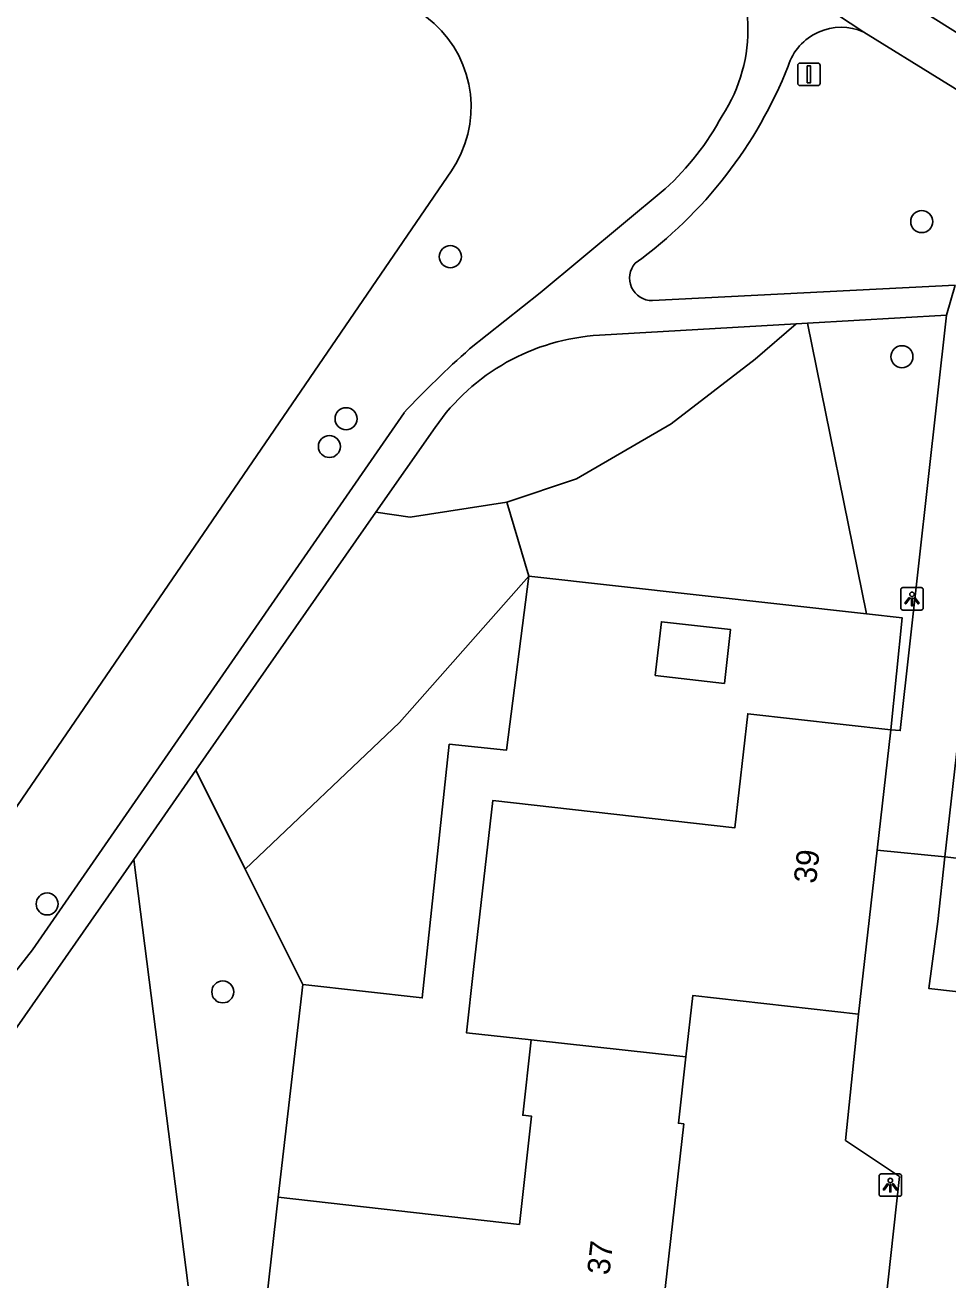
# Model space of a CAD drawing. Extents: x 162398 to 163643, y 386453 to 387397.
# Drawn here: x 162713.1 to 162754, y 386812.7 to 386868.4 of the extents above; entities that cross this region are included whole.
import ezdxf

# ---------------------------------------------------------------- set-up
doc = ezdxf.new("R2010")
doc.units = 0
for name, color, linetype in [('IMGEO_Afsluitpaal', 7, 'Continuous'), ('IMGEO_Boom', 7, 'Continuous'), ('IMGEO_Groenvoorziening', 7, 'Continuous'), ('IMGEO_Lichtpunt', 7, 'Continuous'), ('IMGEO_Meer_plas_ven_vijver', 7, 'Continuous'), ('IMGEO_Pand', 7, 'Continuous'), ('IMGEO_Pand_nummerreeks', 7, 'Continuous'), ('IMGEO_Rijbaan_lokaal_open', 7, 'Continuous'), ('IMGEO_Voetpad_gesloten', 7, 'Continuous')]:
    doc.layers.add(name, color=color, linetype=linetype)

msp = doc.modelspace()

# ---------------------------------------------------------------- linework, layer by layer
at = {"layer": 'IMGEO_Afsluitpaal'}
for p, q in [((162747.341, 386865.766), (162747.341, 386866.566)), ((162747.341, 386866.566), (162747.341, 386865.766)), ((162747.441, 386866.666), (162748.231, 386866.666)), ((162748.231, 386866.666), (162747.441, 386866.666)), ((162748.331, 386866.566), (162748.331, 386865.766)), ((162748.331, 386865.766), (162748.331, 386866.566)), ((162748.231, 386865.666), (162747.441, 386865.666)), ((162747.441, 386865.666), (162748.231, 386865.666))]:
    msp.add_line(p, q, dxfattribs=at)
msp.add_lwpolyline([(162747.761, 386866.541), (162747.911, 386866.541), (162747.911, 386865.791), (162747.761, 386865.791), (162747.761, 386866.541)], dxfattribs=at)
for centre, start, end in [((162747.441, 386866.566), 90, 180), ((162747.441, 386866.566), 90, 180), ((162748.231, 386866.566), 0, 90), ((162748.231, 386866.566), 360, 90), ((162747.441, 386865.766), 180, 270), ((162747.441, 386865.766), 180, 270), ((162748.231, 386865.766), 270, 0), ((162748.231, 386865.766), 270, 0)]:
    msp.add_arc(centre, 0.1, start, end, dxfattribs=at)
at = {"layer": 'IMGEO_Boom'}
for centre in [(162752.841, 386859.635), (162731.942, 386858.079), (162751.96, 386853.643), (162727.321, 386850.889), (162726.582, 386849.659), (162714.068, 386829.368), (162721.855, 386825.469)]:
    msp.add_circle(centre, 0.489, dxfattribs=at)
at = {"layer": 'IMGEO_Groenvoorziening'}
for points in [[(162734.452, 386847.189), (162737.534, 386848.231), (162741.738, 386850.667), (162745.454, 386853.529), (162747.268, 386855.104)], [(162750.392, 386842.233), (162747.779, 386855.134)], [(162728.642, 386846.743), (162730.162, 386846.526), (162734.452, 386847.189)], [(162735.422, 386843.909), (162734.452, 386847.189)], [(162735.422, 386843.909), (162729.683, 386837.414), (162722.847, 386830.916)], [(162725.398, 386825.79), (162730.696, 386825.197), (162731.895, 386836.451), (162734.438, 386836.197), (162735.422, 386843.909)], [(162735.422, 386843.909), (162750.392, 386842.233)], [(162750.392, 386842.233), (162751.969, 386842.061), (162751.463, 386837.087)], [(162720.665, 386835.299), (162722.847, 386830.916)], [(162720.322, 386812.426), (162717.906, 386831.341)], [(162722.847, 386830.916), (162725.398, 386825.79)], [(162724.311, 386816.368), (162725.398, 386825.79)]]:
    msp.add_lwpolyline(points, dxfattribs=at)
at = {"layer": 'IMGEO_Lichtpunt'}
for p, q in [((162751.909, 386843.305), (162751.909, 386842.498)), ((162751.909, 386843.305), (162751.909, 386842.498)), ((162752.811, 386843.4), (162752.003, 386843.4)), ((162752.811, 386843.4), (162752.003, 386843.4)), ((162752.905, 386842.498), (162752.905, 386843.305)), ((162752.905, 386842.498), (162752.905, 386843.305)), ((162752.003, 386842.404), (162752.811, 386842.404)), ((162752.003, 386842.404), (162752.811, 386842.404)), ((162750.948, 386817.302), (162750.948, 386816.495)), ((162750.948, 386817.302), (162750.948, 386816.495)), ((162751.85, 386817.397), (162751.042, 386817.397)), ((162751.85, 386817.397), (162751.042, 386817.397)), ((162751.944, 386816.495), (162751.944, 386817.302)), ((162751.944, 386816.495), (162751.944, 386817.302)), ((162751.042, 386816.401), (162751.85, 386816.401)), ((162751.042, 386816.401), (162751.85, 386816.401))]:
    msp.add_line(p, q, dxfattribs=at)
for points in [[(162752.283, 386842.969), (162752.322, 386842.941), (162752.134, 386842.679), (162752.096, 386842.706), (162752.283, 386842.969)], [(162752.385, 386842.921), (162752.432, 386842.921), (162752.432, 386842.599), (162752.385, 386842.599), (162752.385, 386842.921)], [(162752.495, 386842.941), (162752.533, 386842.968), (162752.72, 386842.706), (162752.681, 386842.678), (162752.495, 386842.941)], [(162751.322, 386816.966), (162751.361, 386816.938), (162751.173, 386816.676), (162751.135, 386816.703), (162751.322, 386816.966)], [(162751.424, 386816.918), (162751.471, 386816.918), (162751.471, 386816.596), (162751.424, 386816.596), (162751.424, 386816.918)], [(162751.534, 386816.938), (162751.572, 386816.965), (162751.759, 386816.703), (162751.72, 386816.675), (162751.534, 386816.938)]]:
    msp.add_lwpolyline(points, dxfattribs=at)
for centre in [(162752.408, 386843.103), (162751.447, 386817.1)]:
    msp.add_circle(centre, 0.0994, dxfattribs=at)
for centre, start, end in [((162752.003, 386843.305), 90, 180), ((162752.003, 386843.305), 90, 180), ((162752.811, 386843.305), 0, 90), ((162752.811, 386843.305), 0, 90), ((162752.003, 386842.498), 180, 270), ((162752.003, 386842.498), 180, 270), ((162752.811, 386842.498), 270, 0), ((162752.811, 386842.498), 270, 360), ((162751.042, 386817.302), 90, 180), ((162751.042, 386817.302), 90, 180), ((162751.85, 386817.302), 0, 90), ((162751.85, 386817.302), 0, 90), ((162751.042, 386816.495), 180, 270), ((162751.042, 386816.495), 180, 270), ((162751.85, 386816.495), 270, 0), ((162751.85, 386816.495), 270, 360)]:
    msp.add_arc(centre, 0.0946, start, end, dxfattribs=at)
at = {"layer": 'IMGEO_Meer_plas_ven_vijver'}
msp.add_lwpolyline([(162705.105, 386822.555), (162731.988, 386861.885), (162732.224, 386862.266), (162732.426, 386862.666), (162732.591, 386863.083), (162732.718, 386863.513), (162732.806, 386863.952), (162732.855, 386864.398), (162732.863, 386864.846), (162732.832, 386865.293), (162732.76, 386865.736), (162732.65, 386866.17), (162732.501, 386866.593), (162732.315, 386867.001), (162732.093, 386867.391), (162731.837, 386867.759), (162731.549, 386868.103), (162731.232, 386868.419), (162730.888, 386868.707), (162730.52, 386868.962), (162730.492, 386868.979), (162711.271, 386880.943)], dxfattribs=at)
at = {"layer": 'IMGEO_Pand'}
for points in [[(162753.857, 386831.456), (162755.84, 386848.887)], [(162741.026, 386839.499), (162744.093, 386839.152), (162744.363, 386841.541), (162741.297, 386841.888), (162741.026, 386839.499)], [(162751.463, 386837.087), (162745.128, 386837.805), (162744.554, 386832.739), (162733.822, 386833.955), (162732.973, 386826.466), (162732.655, 386823.658), (162735.532, 386823.341)], [(162751.463, 386837.087), (162750.858, 386831.752)], [(162750.858, 386831.752), (162750.034, 386824.476)], [(162753.857, 386831.456), (162766.587, 386830.007), (162766.607, 386830.179), (162769.151, 386829.889)], [(162750.034, 386824.476), (162742.692, 386825.307), (162742.384, 386822.586)], [(162735.532, 386823.341), (162735.153, 386819.994), (162735.546, 386819.95), (162735.003, 386815.156), (162724.311, 386816.368)], [(162742.384, 386822.586), (162735.532, 386823.341)], [(162742.384, 386822.586), (162742.05, 386819.642), (162742.29, 386819.615), (162740.886, 386807.22), (162740.651, 386807.247)], [(162724.311, 386816.368), (162723.806, 386811.913)]]:
    msp.add_lwpolyline(points, dxfattribs=at)
at = {"layer": 'IMGEO_Rijbaan_lokaal_open'}
for points in [[(162753.857, 386831.456), (162750.858, 386831.752)], [(162771.337, 386823.634), (162765.904, 386824.181), (162753.154, 386825.624), (162753.557, 386828.595), (162753.857, 386831.456)], [(162712.707, 386725.029), (162721.053, 386750), (162723.976, 386758.744), (162722.022, 386759.421), (162723.941, 386776.08), (162736.827, 386774.61), (162747.949, 386791.857), (162748.421, 386792.667), (162748.819, 386793.516), (162749.139, 386794.397), (162749.38, 386795.303), (162749.538, 386796.228), (162749.557, 386796.385), (162751.861, 386817.275), (162749.46, 386818.878), (162750.034, 386824.476)]]:
    msp.add_lwpolyline(points, dxfattribs=at)
at = {"layer": 'IMGEO_Voetpad_gesloten'}
for points in [[(162743.699, 386872.388), (162750.271, 386868.04)], [(162758.337, 386865.545), (162750.961, 386870.189)], [(162750.271, 386868.04), (162757.155, 386863.774)], [(162732.797, 386853.985), (162735.922, 386856.48), (162741.471, 386861.093)], [(162754.322, 386856.814), (162740.897, 386856.129)], [(162754.322, 386856.814), (162753.941, 386855.492)], [(162747.779, 386855.134), (162753.941, 386855.492)], [(162753.941, 386855.492), (162751.888, 386837.061), (162751.463, 386837.087)], [(162738.55, 386854.598), (162747.268, 386855.104)], [(162747.268, 386855.104), (162747.779, 386855.134)], [(162656.677, 386767.332), (162658.879, 386769.57), (162664.898, 386775.275), (162682.253, 386791.498), (162686.154, 386795.371), (162702.584, 386813.696), (162708.983, 386821.684), (162713.413, 386827.33), (162729.888, 386851.158)], [(162728.642, 386846.743), (162731.266, 386850.508)], [(162720.665, 386835.299), (162728.642, 386846.743)], [(162717.906, 386831.341), (162720.665, 386835.299)], [(162717.906, 386831.341), (162712.289, 386823.283), (162706.462, 386815.907), (162703.352, 386812.186), (162701.771, 386810.396), (162687.518, 386794.754), (162682.218, 386789.459), (162662.735, 386771.054), (162663.31, 386770.435), (162658.454, 386765.259), (162657.709, 386766.147)]]:
    msp.add_lwpolyline(points, dxfattribs=at)
for centre, radius, start, end in [((162738.159, 386868.152), 6.974, 326.7612, 37.4032), ((162749.267, 386865.786), 2.468, 65.9907, 162.3739), ((162728.615, 386873.717), 19.659, 305.9005, 338.5668), ((162733.06, 386870.245), 12.43, 312.5822, 331.5772), ((162740.89, 386857.128), 0.999, 138.3944, 270.3844), ((162739.105, 386845.079), 9.535, 93.3347, 145.2941), ((162760.864, 386822.193), 42.409, 131.4398, 136.9222)]:
    msp.add_arc(centre, radius, start, end, dxfattribs=at)

# ---------------------------------------------------------------- texts
at = {"layer": 'IMGEO_Pand_nummerreeks'}
for s, p in [('39', (162748.152, 386830.244)), ('37', (162738.991, 386812.88))]:
    msp.add_text(s, height=1, rotation=83.5372, dxfattribs=at).set_placement(p)

doc.saveas('drawing.dxf')
